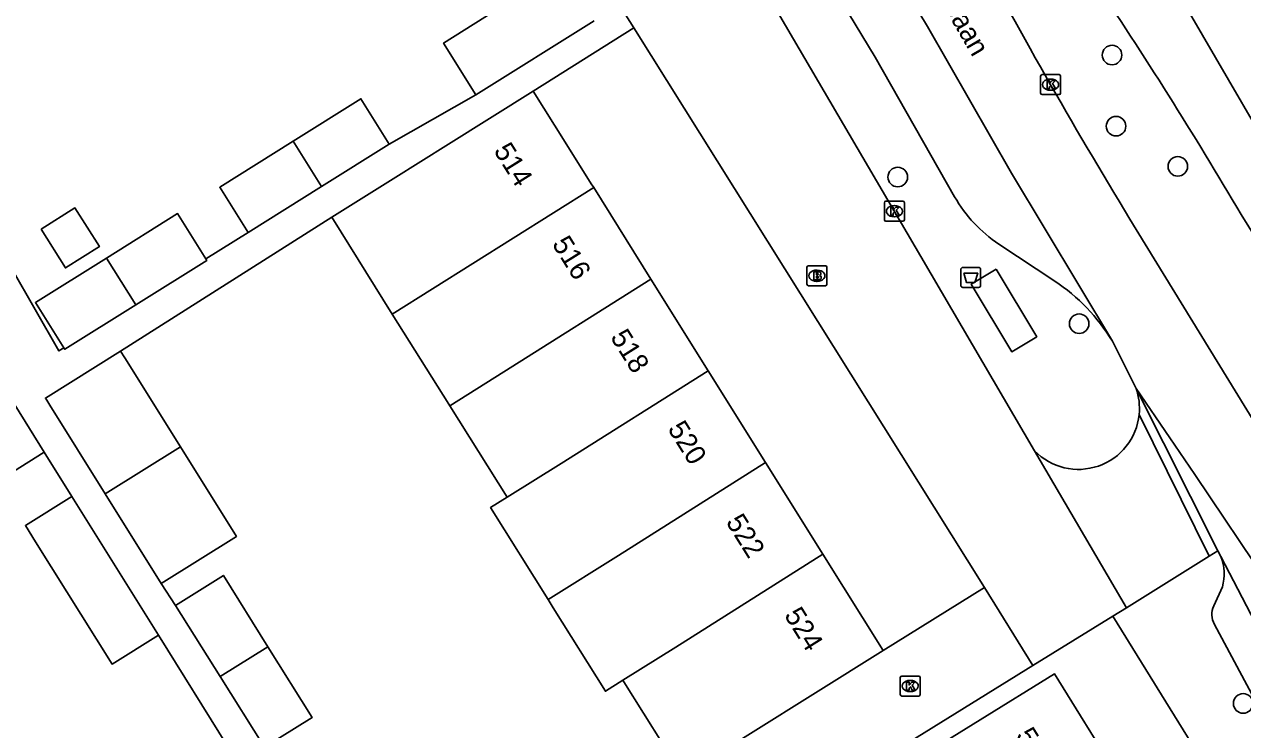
# Model space of a CAD drawing. Extents: x 157767 to 159171, y 387842 to 389425.
# Drawn here: x 158481.6 to 158542.4, y 388283.9 to 388319.1 of the extents above; entities that cross this region are included whole.
import ezdxf

# ---------------------------------------------------------------- set-up
doc = ezdxf.new("R2010")
doc.units = 0
for name, color, linetype in [('IMGEO_Afvalbak', 7, 'Continuous'), ('IMGEO_Boom', 7, 'Continuous'), ('IMGEO_Brandkraan', 7, 'Continuous'), ('IMGEO_Kolk', 7, 'Continuous'), ('IMGEO_Openbare_ruimte_label', 7, 'Continuous'), ('IMGEO_Pand', 7, 'Continuous'), ('IMGEO_Pand_nummerreeks', 7, 'Continuous'), ('IMGEO_Rijbaan_lokaal_gesloten', 7, 'Continuous'), ('IMGEO_Rijbaan_lokaal_open', 7, 'Continuous'), ('IMGEO_Voetpad_gesloten', 7, 'Continuous'), ('IMGEO_Voetpad_open', 7, 'Continuous')]:
    doc.layers.add(name, color=color, linetype=linetype)

msp = doc.modelspace()

# ---------------------------------------------------------------- linework, layer by layer
at = {"layer": 'IMGEO_Afvalbak'}
for p, q in [((158528.463, 388306.941), (158529.253, 388306.941)), ((158529.253, 388306.941), (158528.463, 388306.941)), ((158528.363, 388306.041), (158528.363, 388306.841)), ((158528.363, 388306.841), (158528.363, 388306.041)), ((158529.353, 388306.841), (158529.353, 388306.041)), ((158529.353, 388306.041), (158529.353, 388306.841)), ((158529.253, 388305.941), (158528.463, 388305.941)), ((158528.463, 388305.941), (158529.253, 388305.941))]:
    msp.add_line(p, q, dxfattribs=at)
msp.add_lwpolyline([(158528.506, 388306.655), (158529.21, 388306.655), (158529.061, 388306.185), (158528.655, 388306.185), (158528.506, 388306.655)], dxfattribs=at)
for centre, start, end in [((158528.463, 388306.841), 90, 180), ((158528.463, 388306.841), 90, 180), ((158529.253, 388306.841), 0, 90), ((158529.253, 388306.841), 360, 90), ((158528.463, 388306.041), 180, 270), ((158528.463, 388306.041), 180, 270), ((158529.253, 388306.041), 270, 0), ((158529.253, 388306.041), 270, 0)]:
    msp.add_arc(centre, 0.1, start, end, dxfattribs=at)
at = {"layer": 'IMGEO_Boom'}
for centre in [(158535.921, 388317.554), (158536.123, 388313.998), (158539.208, 388311.991), (158525.212, 388311.457), (158534.278, 388304.131), (158542.474, 388285.161)]:
    msp.add_circle(centre, 0.489, dxfattribs=at)
at = {"layer": 'IMGEO_Brandkraan'}
for p, q in [((158520.672, 388306.102), (158520.672, 388306.954)), ((158520.747, 388307.028), (158521.599, 388307.028)), ((158521.673, 388306.954), (158521.673, 388306.102)), ((158521.16, 388306.808), (158521.185, 388306.808)), ((158521.599, 388306.028), (158520.747, 388306.028)), ((158521.183, 388306.248), (158521.158, 388306.248))]:
    msp.add_line(p, q, dxfattribs=at)
for points in [[(158520.672, 388306.102), (158520.672, 388306.954)], [(158520.747, 388307.028), (158521.599, 388307.028)], [(158521.673, 388306.954), (158521.673, 388306.102)], [(158521.02, 388306.728), (158521.02, 388306.328), (158521.233, 388306.328)], [(158521.251, 388306.728), (158521.02, 388306.728)], [(158521.199, 388306.647), (158521.145, 388306.647), (158521.145, 388306.571)], [(158521.145, 388306.571), (158521.198, 388306.571)], [(158521.207, 388306.495), (158521.145, 388306.495), (158521.145, 388306.414)], [(158521.145, 388306.414), (158521.207, 388306.414)], [(158521.599, 388306.028), (158520.747, 388306.028)]]:
    msp.add_lwpolyline(points, dxfattribs=at)
for centre, radius, start, end in [((158520.749, 388306.952), 0.0765, 91.55205, 178.44795), ((158520.749, 388306.952), 0.0765, 91.55205, 178.44795), ((158521.597, 388306.952), 0.0765, 1.55205, 88.44795), ((158521.597, 388306.952), 0.0765, 1.55205, 88.44795), ((158521.2, 388306.609), 0.0379, 267.82845, 90.93552), ((158521.208, 388306.454), 0.0404, 269.87594, 90.50774), ((158521.239, 388306.579), 0.251, 268.66757, 293.53466), ((158521.255, 388306.583), 0.145, 59.4692, 91.53667), ((158521.28, 388306.63), 0.0922, 285.51372, 58.15012), ((158521.285, 388306.438), 0.105, 301.31148, 78.98903), ((158520.749, 388306.104), 0.0765, 181.55205, 268.44795), ((158520.749, 388306.104), 0.0765, 181.55205, 268.44795), ((158521.597, 388306.104), 0.0765, 271.55205, 358.44795), ((158521.597, 388306.104), 0.0765, 271.55205, 358.44795)]:
    msp.add_arc(centre, radius, start, end, dxfattribs=at)
for centre, major_axis, ratio, start_param, end_param in [((158521.159, 388306.528), (-0.387, 0.002), 0.722429, 4.712389, 7.853982), ((158521.184, 388306.528), (-0.39, 0.002), 0.717154, 1.570796, 4.712389)]:
    msp.add_ellipse(centre, major_axis=major_axis, ratio=ratio, start_param=start_param, end_param=end_param, dxfattribs=at)
at = {"layer": 'IMGEO_Kolk'}
for p, q in [((158532.35, 388315.65), (158532.35, 388316.502)), ((158532.425, 388316.576), (158533.277, 388316.576)), ((158532.838, 388316.356), (158532.863, 388316.356)), ((158533.351, 388316.502), (158533.351, 388315.65)), ((158533.277, 388315.576), (158532.425, 388315.576)), ((158532.861, 388315.796), (158532.836, 388315.796)), ((158524.542, 388309.326), (158524.542, 388310.178)), ((158524.617, 388310.252), (158525.469, 388310.252)), ((158525.03, 388310.032), (158525.055, 388310.032)), ((158525.543, 388310.178), (158525.543, 388309.326)), ((158525.053, 388309.472), (158525.028, 388309.472)), ((158525.469, 388309.252), (158524.617, 388309.252)), ((158525.335, 388285.604), (158525.335, 388286.456)), ((158525.41, 388286.53), (158526.262, 388286.53)), ((158525.823, 388286.31), (158525.848, 388286.31)), ((158526.336, 388286.456), (158526.336, 388285.604)), ((158525.846, 388285.75), (158525.821, 388285.75)), ((158526.262, 388285.53), (158525.41, 388285.53))]:
    msp.add_line(p, q, dxfattribs=at)
for points in [[(158532.35, 388315.65), (158532.35, 388316.502)], [(158532.425, 388316.576), (158533.277, 388316.576)], [(158532.671, 388316.276), (158532.794, 388316.276), (158532.794, 388316.125), (158532.924, 388316.276), (158533.088, 388316.276), (158532.942, 388316.125), (158533.095, 388315.876), (158532.943, 388315.876), (158532.858, 388316.04), (158532.794, 388315.973), (158532.794, 388315.876), (158532.671, 388315.876), (158532.671, 388316.276)], [(158533.351, 388316.502), (158533.351, 388315.65)], [(158533.277, 388315.576), (158532.425, 388315.576)], [(158524.542, 388309.326), (158524.542, 388310.178)], [(158524.617, 388310.252), (158525.469, 388310.252)], [(158524.863, 388309.952), (158524.986, 388309.952), (158524.986, 388309.801), (158525.116, 388309.952), (158525.28, 388309.952), (158525.134, 388309.801), (158525.287, 388309.552), (158525.135, 388309.552), (158525.05, 388309.716), (158524.986, 388309.649), (158524.986, 388309.552), (158524.863, 388309.552), (158524.863, 388309.952)], [(158525.543, 388310.178), (158525.543, 388309.326)], [(158525.469, 388309.252), (158524.617, 388309.252)], [(158525.335, 388285.604), (158525.335, 388286.456)], [(158525.41, 388286.53), (158526.262, 388286.53)], [(158525.656, 388286.23), (158525.779, 388286.23), (158525.779, 388286.079), (158525.909, 388286.23), (158526.073, 388286.23), (158525.927, 388286.079), (158526.08, 388285.83), (158525.928, 388285.83), (158525.843, 388285.994), (158525.779, 388285.927), (158525.779, 388285.83), (158525.656, 388285.83), (158525.656, 388286.23)], [(158526.336, 388286.456), (158526.336, 388285.604)], [(158526.262, 388285.53), (158525.41, 388285.53)]]:
    msp.add_lwpolyline(points, dxfattribs=at)
for centre, start, end in [((158532.427, 388316.5), 91.55205, 178.44795), ((158532.427, 388316.5), 91.55205, 178.44795), ((158533.275, 388316.5), 1.55205, 88.44795), ((158533.275, 388316.5), 1.55205, 88.44795), ((158532.427, 388315.652), 181.55205, 268.44795), ((158532.427, 388315.652), 181.55205, 268.44795), ((158533.275, 388315.652), 271.55205, 358.44795), ((158533.275, 388315.652), 271.55205, 358.44795), ((158524.619, 388310.176), 91.55205, 178.44795), ((158524.619, 388310.176), 91.55205, 178.44795), ((158525.467, 388310.176), 1.55205, 88.44795), ((158525.467, 388310.176), 1.55205, 88.44795), ((158524.619, 388309.328), 181.55205, 268.44795), ((158524.619, 388309.328), 181.55205, 268.44795), ((158525.467, 388309.328), 271.55205, 358.44795), ((158525.467, 388309.328), 271.55205, 358.44795), ((158525.412, 388286.454), 91.55205, 178.44795), ((158525.412, 388286.454), 91.55205, 178.44795), ((158526.26, 388286.454), 1.55205, 88.44795), ((158526.26, 388286.454), 1.55205, 88.44795), ((158525.412, 388285.606), 181.55205, 268.44795), ((158525.412, 388285.606), 181.55205, 268.44795), ((158526.26, 388285.606), 271.55205, 358.44795), ((158526.26, 388285.606), 271.55205, 358.44795)]:
    msp.add_arc(centre, 0.0765, start, end, dxfattribs=at)
for centre, major_axis, ratio, start_param, end_param in [((158532.837, 388316.076), (-0.387, 0.002), 0.722429, 4.712389, 7.853982), ((158532.862, 388316.076), (-0.39, 0.002), 0.717154, 1.570796, 4.712389), ((158525.029, 388309.752), (-0.387, 0.002), 0.722429, 4.712389, 7.853982), ((158525.054, 388309.752), (-0.39, 0.002), 0.717154, 1.570796, 4.712389), ((158525.822, 388286.03), (-0.387, 0.002), 0.722429, 4.712389, 7.853982), ((158525.847, 388286.03), (-0.39, 0.002), 0.717154, 1.570796, 4.712389)]:
    msp.add_ellipse(centre, major_axis=major_axis, ratio=ratio, start_param=start_param, end_param=end_param, dxfattribs=at)
at = {"layer": 'IMGEO_Pand'}
for points in [[(158505.612, 388320.092), (158502.511, 388318.15), (158504.118, 388315.572)], [(158510.045, 388319.266), (158504.118, 388315.572)], [(158496.927, 388309.45), (158500, 388311.373), (158502.759, 388313.099), (158506.997, 388315.751)], [(158506.997, 388315.751), (158508.597, 388313.194), (158509.89, 388311.127), (158510.015, 388310.928)], [(158499.798, 388313.098), (158498.378, 388315.367), (158495, 388313.253)], [(158495, 388313.253), (158491.323, 388310.952), (158492.742, 388308.684)], [(158496.417, 388310.983), (158495, 388313.253)], [(158499.798, 388313.098), (158496.417, 388310.983)], [(158496.417, 388310.983), (158492.742, 388308.684)], [(158510.015, 388310.928), (158499.952, 388304.616)], [(158510.015, 388310.928), (158512.878, 388306.351)], [(158482.398, 388308.854), (158483.617, 388306.918), (158485.309, 388307.982), (158484.091, 388309.918), (158482.398, 388308.854)], [(158490.635, 388307.366), (158489.217, 388309.632), (158485.665, 388307.409)], [(158499.952, 388304.616), (158496.927, 388309.45)], [(158485.665, 388307.409), (158482.117, 388305.189), (158483.534, 388302.924)], [(158485.665, 388307.409), (158487.125, 388305.071)], [(158490.635, 388307.366), (158490.679, 388307.295), (158487.125, 388305.071)], [(158512.878, 388306.351), (158505.53, 388301.73), (158502.82, 388300.034)], [(158515.743, 388301.774), (158512.878, 388306.351)], [(158487.125, 388305.071), (158483.579, 388302.852), (158483.534, 388302.924)], [(158502.82, 388300.034), (158502.773, 388300.109), (158499.952, 388304.616)], [(158485.608, 388295.629), (158482.83, 388300.068), (158482.677, 388300.313), (158482.614, 388300.413), (158486.367, 388302.761)], [(158486.367, 388302.761), (158486.576, 388302.427), (158489.363, 388297.974)], [(158505.684, 388295.459), (158508.39, 388297.15), (158515.743, 388301.774)], [(158518.606, 388297.197), (158515.743, 388301.774)], [(158482.551, 388297.714), (158480.229, 388296.262), (158478.012, 388299.805), (158480.333, 388301.257)], [(158480.333, 388301.257), (158482.551, 388297.714)], [(158505.684, 388295.459), (158502.82, 388300.034)], [(158489.363, 388297.974), (158485.608, 388295.629)], [(158489.363, 388297.974), (158492.16, 388293.504), (158488.407, 388291.156)], [(158507.733, 388290.351), (158511.26, 388292.55), (158518.606, 388297.197)], [(158518.606, 388297.197), (158521.472, 388292.617)], [(158488.269, 388288.576), (158485.948, 388287.124), (158482.121, 388293.239), (158481.614, 388294.049), (158483.935, 388295.502)], [(158483.935, 388295.502), (158488.269, 388288.576)], [(158488.407, 388291.156), (158485.608, 388295.629)], [(158507.733, 388290.351), (158504.859, 388294.943), (158505.684, 388295.459)], [(158511.48, 388286.322), (158514.12, 388287.97), (158521.472, 388292.617)], [(158521.472, 388292.617), (158524.478, 388287.813)], [(158489.12, 388290.06), (158491.51, 388291.555), (158493.738, 388287.994)], [(158491.348, 388286.5), (158489.12, 388290.06)], [(158511.48, 388286.322), (158510.598, 388285.771), (158507.995, 388289.932), (158507.733, 388290.351)], [(158493.738, 388287.994), (158491.348, 388286.5)], [(158493.738, 388287.994), (158495.946, 388284.467), (158493.556, 388282.972)], [(158524.478, 388287.813), (158514.467, 388281.548)], [(158493.556, 388282.972), (158491.348, 388286.5)], [(158514.467, 388281.548), (158511.528, 388286.245), (158511.48, 388286.322)], [(158528.744, 388276.997), (158528.25, 388277.795), (158525.617, 388282.045), (158533.04, 388286.644), (158536.163, 388281.603)]]:
    msp.add_lwpolyline(points, dxfattribs=at)
at = {"layer": 'IMGEO_Rijbaan_lokaal_gesloten'}
for points in [[(158520.193, 388355.786), (158524.893, 388346.524), (158527.752, 388341.202), (158531.535, 388334.178), (158536.428, 388325.454), (158544.459, 388311.65), (158555.339, 388288.902)], [(158510.149, 388348.16), (158516.097, 388337.104), (158520.719, 388328.892), (158526.706, 388318.987), (158530.891, 388311.658), (158535.936, 388303.26)], [(158544.654, 388296.547), (158543.996, 388297.649), (158543.882, 388297.843), (158536.81, 388309.36)], [(158542.376, 388309.582), (158543.994, 388306.988), (158548.892, 388299.222)], [(158535.936, 388303.26), (158537.124, 388300.9)], [(158537.124, 388300.9), (158538.816, 388298.433), (158540.051, 388296.6), (158543.772, 388291.077), (158548.944, 388283.404), (158561.929, 388262.53), (158562.62, 388261.425)], [(158537.124, 388300.9), (158541.209, 388292.781)], [(158541.357, 388292.498), (158541.209, 388292.781)], [(158541.357, 388292.498), (158545.84, 388283.885), (158546.8, 388282.11), (158566.803, 388250), (158575.174, 388236.636), (158579.948, 388228.937)]]:
    msp.add_lwpolyline(points, dxfattribs=at)
for centre, radius, start, end in [((158776.555, 388455.267), 280.654, 207.9327, 211.32432), ((158344.877, 388193.312), 229.182, 30.48594, 33.98258)]:
    msp.add_arc(centre, radius, start, end, dxfattribs=at)
at = {"layer": 'IMGEO_Rijbaan_lokaal_open'}
for points in [[(158532.05, 388297.782), (158526.372, 388307.483), (158502.602, 388348.033)], [(158512.028, 388318.905), (158511.308, 388320.053)], [(158529.553, 388290.95), (158512.028, 388318.905)], [(158540.782, 388292.516), (158537.276, 388299.595)], [(158536.64, 388289.939), (158532.05, 388297.782)], [(158540.782, 388292.516), (158536.64, 388289.939)], [(158524.478, 388287.813), (158529.553, 388290.95)], [(158529.553, 388290.95), (158531.97, 388287.052)], [(158535.956, 388289.514), (158536.64, 388289.939)], [(158531.97, 388287.052), (158535.956, 388289.514)], [(158507.701, 388270.816), (158507.147, 388271.72), (158526.18, 388283.476), (158531.97, 388287.052)]]:
    msp.add_lwpolyline(points, dxfattribs=at)
msp.add_arc((158534.242, 388299.902), 3.049, 224.0393, 354.22599, dxfattribs=at)
at = {"layer": 'IMGEO_Voetpad_gesloten'}
msp.add_lwpolyline([(158530.132, 388306.856), (158528.884, 388306.106), (158530.911, 388302.732), (158532.159, 388303.482), (158530.132, 388306.856)], dxfattribs=at)
at = {"layer": 'IMGEO_Voetpad_open'}
for points in [[(158512.335, 388337.725), (158518.083, 388327.354), (158524.075, 388317.441), (158528.055, 388310.472)], [(158506.997, 388315.751), (158512.028, 388318.905)], [(158504.118, 388315.572), (158499.798, 388313.098)], [(158496.927, 388309.45), (158486.367, 388302.761)], [(158492.742, 388308.684), (158490.635, 388307.366)], [(158530.268, 388308.108), (158533.054, 388306.263)], [(158483.534, 388302.924), (158483.29, 388302.771), (158480.913, 388306.903)], [(158482.551, 388297.714), (158483.935, 388295.502)], [(158541.209, 388292.781), (158540.782, 388292.516)], [(158488.407, 388291.156), (158489.12, 388290.06)], [(158541.006, 388290.037), (158541.436, 388290.984)], [(158555.243, 388258.379), (158535.956, 388289.514)], [(158577.077, 388230.108), (158564.652, 388250), (158558.949, 388259.176), (158545.212, 388281.281), (158544.279, 388283.073), (158541.037, 388289.104)], [(158488.269, 388288.576), (158491.746, 388282.975)]]:
    msp.add_lwpolyline(points, dxfattribs=at)
for centre, radius, start, end in [((158534.13, 388313.941), 6.995, 209.72766, 236.49321), ((158527.791, 388298.328), 9.522, 31.19746, 56.44678), ((158534.238, 388299.903), 3.053, 354.2189, 19.06829), ((158539.213, 388291.627), 2.314, 343.86333, 22.1106), ((158541.961, 388289.602), 1.049, 155.48466, 208.32137)]:
    msp.add_arc(centre, radius, start, end, dxfattribs=at)

# ---------------------------------------------------------------- texts
at = {"layer": 'IMGEO_Openbare_ruimte_label'}
msp.add_text('Fransebaan', height=1, rotation=300.1286, dxfattribs=at).set_placement((158525.39, 388323.582))
at = {"layer": 'IMGEO_Pand_nummerreeks'}
for s, rotation, p in [('514', 302.0345, (158504.99, 388312.775)), ('516', 302.03386, (158507.905, 388308.118)), ('518', 302.03386, (158510.82, 388303.459)), ('520', 302.03386, (158513.685, 388298.881)), ('522', 302.03386, (158516.595, 388294.229)), ('524', 302.03386, (158519.51, 388289.57)), ('526', 301.77776, (158531.087, 388283.568))]:
    msp.add_text(s, height=1, rotation=rotation, dxfattribs=at).set_placement(p)

doc.saveas('drawing.dxf')
